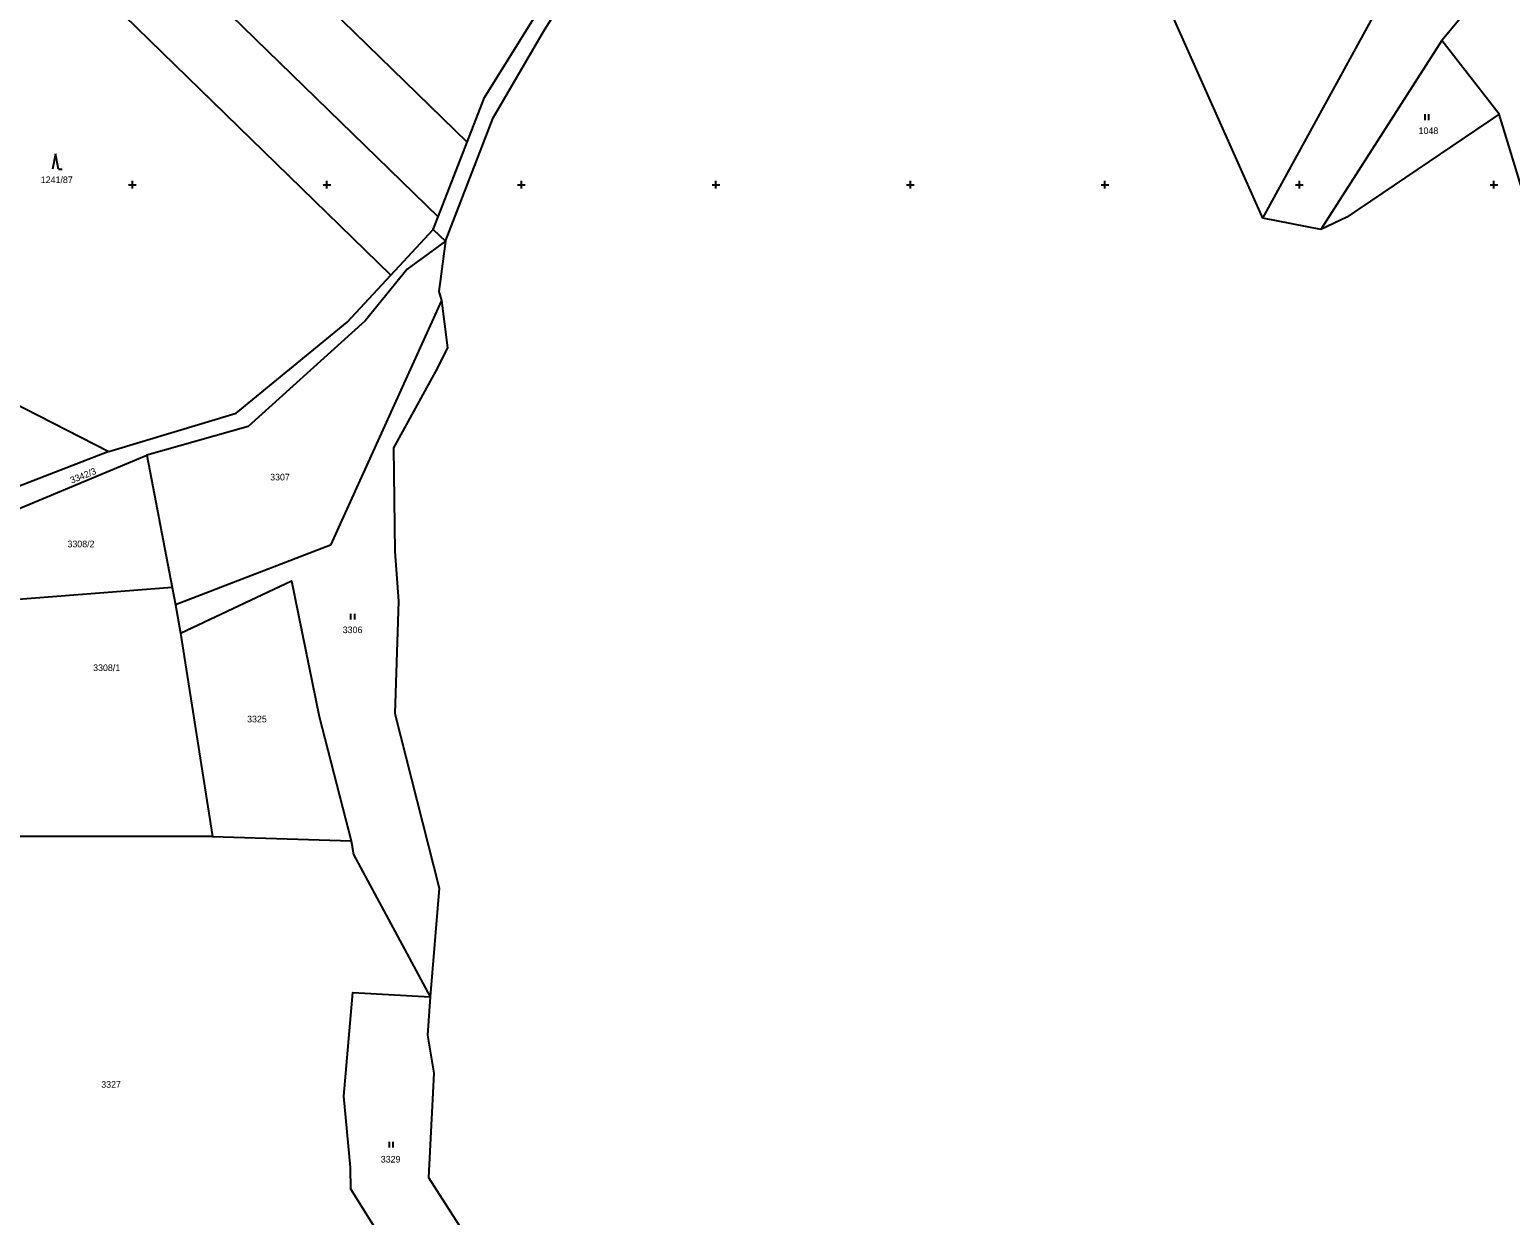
# Model space of a CAD drawing. Extents: x -776734 to -748832, y -1118122 to -976986.
# Drawn here: x -751526.4 to -751145.8, y -1115665 to -1115360.1 of the extents above; entities that cross this region are included whole.
import ezdxf

# ---------------------------------------------------------------- set-up
doc = ezdxf.new("R2010")
doc.units = 0
for name, color, linetype in [('KM_Hranice obce', 7, 'Continuous'), ('KM_Hranice parcel', 7, 'Continuous'), ('KM_Parcelní čísla', 7, 'Continuous'), ('KM_Značky kultur', 7, 'Continuous'), ('Level 61 Křížky', 7, 'Continuous')]:
    doc.layers.add(name, color=color, linetype=linetype)

msp = doc.modelspace()

# ---------------------------------------------------------------- linework, layer by layer
at = {"layer": 'KM_Hranice obce'}
for p, q in [((-751433.56, -1115423.29), (-751422.64, -1115411.55)), ((-751433.56, -1115423.29), (-751422.64, -1115411.55)), ((-751422.64, -1115411.55), (-751419.54, -1115414.55)), ((-751422.64, -1115411.55), (-751419.54, -1115414.55)), ((-751444.76, -1115435.32), (-751433.56, -1115423.29)), ((-751444.76, -1115435.32), (-751433.56, -1115423.29)), ((-751551.33, -1115445.41), (-751506.08, -1115468.61)), ((-751551.33, -1115445.41), (-751506.08, -1115468.61))]:
    msp.add_line(p, q, dxfattribs=at)
for points in [[(-751419.54, -1115414.55), (-751407.22, -1115382.79), (-751394.04, -1115360.16), (-751377.4, -1115333.92), (-751362.51, -1115309.43)], [(-751419.54, -1115414.55), (-751407.22, -1115382.79), (-751394.04, -1115360.16), (-751377.4, -1115333.92), (-751362.51, -1115309.43)], [(-751506.08, -1115468.61), (-751473.36, -1115458.73), (-751444.76, -1115435.32)], [(-751506.08, -1115468.61), (-751473.36, -1115458.73), (-751444.76, -1115435.32)]]:
    msp.add_lwpolyline(points, dxfattribs=at)
at = {"layer": 'KM_Hranice parcel'}
for p, q in [((-751209.4, -1115408.62), (-751278.24, -1115254.34)), ((-751163.36, -1115362.89), (-751194.5, -1115411.48)), ((-751148.66, -1115381.9), (-751163.36, -1115362.89)), ((-751421.37, -1115408.28), (-751413.91, -1115389.05)), ((-751422.64, -1115411.55), (-751421.37, -1115408.28)), ((-751194.5, -1115411.48), (-751209.4, -1115408.62)), ((-751506.08, -1115468.61), (-751541.61, -1115482.29)), ((-751533.42, -1115485.03), (-751496.3, -1115469.51)), ((-751496.3, -1115469.51), (-751489.8, -1115503.52)), ((-751489.8, -1115503.52), (-751532.66, -1115506.86)), ((-751489.8, -1115503.52), (-751488.95, -1115507.97)), ((-751488.95, -1115507.97), (-751487.59, -1115515.27)), ((-751487.59, -1115515.27), (-751479.38, -1115567.54)), ((-751479.38, -1115567.54), (-751534.57, -1115567.55)), ((-751479.38, -1115567.54), (-751443.8, -1115568.66))]:
    msp.add_line(p, q, dxfattribs=at)
for points in [[(-750963.98, -1115002.27), (-750954.31, -1115022.26), (-750965.88, -1115035.92), (-750975.4, -1115042.73), (-750999.42, -1115043.96), (-751024.45, -1115067.21), (-751099.47, -1115212.05), (-751126.96, -1115301.16), (-751131.34, -1115324.44), (-751163.36, -1115362.89)], [(-751209.4, -1115408.62), (-751176.67, -1115348.79), (-751138.36, -1115323.68), (-751145.27, -1115306.48), (-751191.74, -1115298.02), (-751238.11, -1115242.23), (-751237.96, -1115223.85), (-751216.91, -1115203.94), (-751188.15, -1115196.68), (-751187.9, -1115175.92), (-751135.75, -1115109.26), (-751110.55, -1115113.71), (-751083.07, -1115085.88), (-751055.86, -1115077.12), (-751048.92, -1115065.38)], [(-751661.35, -1115148.11), (-751601.74, -1115206.16), (-751534.09, -1115272.02), (-751481.49, -1115323.24), (-751413.91, -1115389.05)], [(-751669.82, -1115166.34), (-751607.26, -1115227.27), (-751542.69, -1115290.14), (-751499.9, -1115331.82), (-751421.37, -1115408.28)], [(-751433.56, -1115423.29), (-751518.5, -1115340.49), (-751551.38, -1115308.44), (-751612.82, -1115248.55), (-751674.84, -1115188.09)], [(-751413.91, -1115389.05), (-751409.46, -1115377.6), (-751396.88, -1115357.36)], [(-751364.99, -1115979.92), (-751306.89, -1116002.29), (-751255.76, -1116050.55), (-751220.57, -1116070.21), (-751151.08, -1116065.63), (-751107.4, -1116043.03), (-751071.05, -1116040.32), (-751036.74, -1116007.01), (-750993.84, -1115847.42), (-750999.87, -1115810.73), (-750995.53, -1115800.79), (-750974.17, -1115780.94), (-750976.2, -1115753.45), (-750972.5, -1115744.77), (-750977.46, -1115737.79), (-750979.06, -1115718), (-751034.51, -1115628.27), (-751065.61, -1115529.7), (-751130.77, -1115440.52), (-751148.66, -1115381.9)], [(-751148.66, -1115381.9), (-751187.84, -1115408.35), (-751194.5, -1115411.48)], [(-751419.54, -1115414.55), (-751429.36, -1115421.75), (-751440.14, -1115434.99), (-751470.24, -1115462.13), (-751496.3, -1115469.51)], [(-751419.54, -1115414.55), (-751421.24, -1115427.49), (-751420.57, -1115429.77)], [(-751420.57, -1115429.77), (-751449.07, -1115492.65), (-751488.95, -1115507.97)], [(-751420.57, -1115429.77), (-751418.99, -1115441.92), (-751422.05, -1115448), (-751432.89, -1115467.63), (-751432.55, -1115494.28), (-751431.63, -1115507.06), (-751432.5, -1115535.9), (-751421.13, -1115580.83), (-751423.47, -1115608.79)], [(-751487.59, -1115515.27), (-751459.11, -1115501.84), (-751452, -1115536.75), (-751443.8, -1115568.66)], [(-751443.8, -1115568.66), (-751443.2, -1115572.22), (-751423.47, -1115608.79)], [(-751424.22, -1115689.6), (-751443.86, -1115658.21), (-751443.97, -1115652.63), (-751445.61, -1115634.29), (-751443.33, -1115607.64), (-751423.47, -1115608.79)], [(-751423.47, -1115608.79), (-751424.17, -1115618.63), (-751422.55, -1115628.4), (-751423.92, -1115655.18), (-751413.96, -1115670.76), (-751401.64, -1115683.95)]]:
    msp.add_lwpolyline(points, dxfattribs=at)
at = {"layer": 'KM_Značky kultur'}
for p, q in [((-751167.701, -1115383.38), (-751167.701, -1115381.88)), ((-751166.7, -1115383.38), (-751166.7, -1115381.88)), ((-751519.77, -1115392.03), (-751520.52, -1115396.03)), ((-751519.02, -1115396.03), (-751519.77, -1115392.03)), ((-751519.02, -1115396.03), (-751518.024, -1115396.03)), ((-751443.821, -1115511.8), (-751443.821, -1115510.3)), ((-751442.82, -1115511.8), (-751442.82, -1115510.3)), ((-751433.931, -1115647.55), (-751433.931, -1115646.05)), ((-751432.93, -1115647.55), (-751432.93, -1115646.05))]:
    msp.add_line(p, q, dxfattribs=at)
at = {"layer": 'Level 61 Křížky'}
for p, q in [((-751501, -1115400), (-751499, -1115400)), ((-751500, -1115400), (-751500, -1115399)), ((-751500, -1115401), (-751500, -1115400)), ((-751451, -1115400), (-751449, -1115400)), ((-751450, -1115400), (-751450, -1115399)), ((-751450, -1115401), (-751450, -1115400)), ((-751401, -1115400), (-751399, -1115400)), ((-751400, -1115400), (-751400, -1115399)), ((-751400, -1115401), (-751400, -1115400)), ((-751351, -1115400), (-751349, -1115400)), ((-751350, -1115400), (-751350, -1115399)), ((-751350, -1115401), (-751350, -1115400)), ((-751301, -1115400), (-751299, -1115400)), ((-751300, -1115400), (-751300, -1115399)), ((-751300, -1115401), (-751300, -1115400)), ((-751251, -1115400), (-751249, -1115400)), ((-751250, -1115400), (-751250, -1115399)), ((-751250, -1115401), (-751250, -1115400)), ((-751201, -1115400), (-751199, -1115400)), ((-751200, -1115400), (-751200, -1115399)), ((-751200, -1115401), (-751200, -1115400)), ((-751151, -1115400), (-751149, -1115400)), ((-751150, -1115400), (-751150, -1115399)), ((-751150, -1115401), (-751150, -1115400))]:
    msp.add_line(p, q, dxfattribs=at)

# ---------------------------------------------------------------- texts
at = {"layer": 'KM_Parcelní čísla'}
for s, p in [('1048', (-751169.37, -1115386.98)), ('1241/87', (-751523.55, -1115399.58)), ('3307', (-751464.59, -1115476.02)), ('3308/2', (-751516.687, -1115493.21)), ('3306', (-751445.93, -1115515.28)), ('3308/1', (-751510.087, -1115525.03)), ('3325', (-751470.51, -1115538.22)), ('3327', (-751508, -1115632.14)), ('3329', (-751436.14, -1115651.37))]:
    msp.add_text(s, height=1.7, dxfattribs=at).set_placement(p)
msp.add_text('3342/3', height=1.7, rotation=21.999997, dxfattribs=at).set_placement((-751515.581, -1115476.868))

doc.saveas('drawing.dxf')
